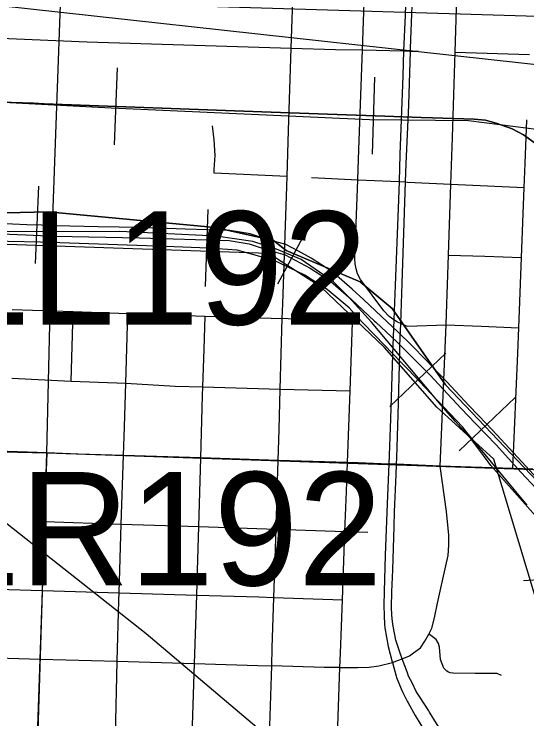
# Model space of a CAD drawing. Extents: x -132.8 to -73.3, y -60 to -26.
# Drawn here: x -122.918 to -122.421, y -50.536 to -49.852 of the extents above; entities that cross this region are included whole.
import ezdxf

# ---------------------------------------------------------------- set-up
doc = ezdxf.new("R2010")
doc.units = 0
for name, color, linetype in [('tdCoCityStreetMajor', 7, 'Continuous'), ('tdCoCityStreetMinor', 7, 'Continuous'), ('tdCoRRCL', 7, 'Continuous'), ('tdCoSectLine', 7, 'Continuous'), ('tdCoStrucPriMaintName', 7, 'Continuous')]:
    doc.layers.add(name, color=color, linetype=linetype)

msp = doc.modelspace()

# ---------------------------------------------------------------- linework, layer by layer
at = {"layer": 'tdCoCityStreetMajor'}
msp.add_lwpolyline([(-122.41487, -50.29365), (-122.43411, -50.29296), (-122.50475, -50.29043), (-122.54711, -50.28878), (-122.55459, -50.28848), (-122.58432, -50.28747), (-122.59459, -50.28714), (-122.66194, -50.285), (-122.73702, -50.28262), (-122.81195, -50.28023), (-122.85584, -50.27884), (-122.88604, -50.27774), (-122.96284, -50.27493), (-123.03661, -50.27223), (-123.1804, -50.26697), (-123.26068, -50.26404)], dxfattribs=at)
at = {"layer": 'tdCoCityStreetMinor'}
for p, q in [((-122.49018, -49.88868), (-122.48814, -49.82472)), ((-122.58016, -49.8865), (-122.54012, -49.88741)), ((-122.54012, -49.88741), (-122.53348, -49.88756)), ((-122.49018, -49.88868), (-122.41796, -49.89085)), ((-122.62949, -50.01044), (-122.5846, -50.01251)), ((-122.5846, -50.01251), (-122.54462, -50.01435)), ((-122.54462, -50.01435), (-122.53825, -50.01465)), ((-122.49661, -50.08568), (-122.49433, -50.01667)), ((-122.49433, -50.01667), (-122.42319, -50.01995)), ((-122.42584, -50.08795), (-122.42319, -50.01995)), ((-122.42849, -50.15617), (-122.42584, -50.08795)), ((-122.91986, -50.13846), (-122.86073, -50.14044)), ((-122.86282, -50.20798), (-122.86073, -50.14044)), ((-122.86073, -50.14044), (-122.80779, -50.1422)), ((-122.8098, -50.20994), (-122.80779, -50.1422)), ((-122.80779, -50.1422), (-122.73256, -50.14491)), ((-122.73256, -50.14491), (-122.65784, -50.14715)), ((-122.65988, -50.21575), (-122.65784, -50.14715)), ((-122.92022, -50.20524), (-122.86282, -50.20798)), ((-122.86282, -50.20798), (-122.8098, -50.20994)), ((-122.73504, -50.2137), (-122.65988, -50.21575)), ((-122.65988, -50.21575), (-122.59206, -50.21759)), ((-122.89062, -50.41117), (-122.88833, -50.34435)), ((-122.88833, -50.34435), (-122.81409, -50.34678)), ((-122.81623, -50.41343), (-122.81409, -50.34678)), ((-122.81409, -50.34678), (-122.73886, -50.34924)), ((-122.73886, -50.34924), (-122.66396, -50.35169)), ((-122.66602, -50.41806), (-122.66396, -50.35169)), ((-122.66396, -50.35169), (-122.59707, -50.35388)), ((-122.59958, -50.42045), (-122.59707, -50.35388)), ((-122.59707, -50.35388), (-122.57473, -50.35461)), ((-122.96654, -50.40887), (-122.89062, -50.41117)), ((-122.89062, -50.41117), (-122.81623, -50.41343)), ((-122.81623, -50.41343), (-122.74083, -50.41571)), ((-122.74306, -50.48228), (-122.74083, -50.41571)), ((-122.66602, -50.41806), (-122.59958, -50.42045)), ((-122.96851, -50.47557), (-122.89287, -50.47783)), ((-122.89531, -50.55241), (-122.89287, -50.47783)), ((-122.89287, -50.47783), (-122.81797, -50.48005)), ((-122.81986, -50.55461), (-122.81797, -50.48005)), ((-122.81797, -50.48005), (-122.74306, -50.48228)), ((-122.74555, -50.55677), (-122.74306, -50.48228)), ((-122.67036, -50.55896), (-122.66807, -50.48453)), ((-122.60455, -50.56138), (-122.602, -50.48609))]:
    msp.add_line(p, q, dxfattribs=at)
for points in [[(-122.57235, -49.63375), (-122.57234, -49.63379), (-122.56914, -49.68153), (-122.56494, -49.69854), (-122.55903, -49.71408), (-122.54941, -49.7348), (-122.54349, -49.75132), (-122.53979, -49.76611), (-122.53759, -49.77783), (-122.53722, -49.79262), (-122.5371, -49.79732), (-122.5374, -49.80716), (-122.53748, -49.80966), (-122.53882, -49.85305), (-122.54012, -49.88741)], [(-122.53348, -49.88756), (-122.5334, -49.88486), (-122.5305, -49.80987), (-122.53039, -49.8072), (-122.53019, -49.802), (-122.52927, -49.79237), (-122.52797, -49.77882), (-122.52475, -49.76661), (-122.51858, -49.74811), (-122.50995, -49.73134), (-122.50181, -49.71778), (-122.49722, -49.70782), (-122.49589, -49.70496), (-122.49121, -49.69287), (-122.49072, -49.69128), (-122.48677, -49.67857), (-122.4823, -49.63876), (-122.4822, -49.63793), (-122.48208, -49.63685)], [(-122.64912, -49.88459), (-122.64698, -49.81914), (-122.64583, -49.78389), (-122.64481, -49.75701)], [(-122.58016, -49.8865), (-122.57789, -49.82157), (-122.57736, -49.80619), (-122.57672, -49.78288), (-122.57609, -49.75945)], [(-122.94631, -49.8745), (-122.84717, -49.87851), (-122.64912, -49.88459)], [(-122.65325, -50.00935), (-122.65175, -49.96465), (-122.64912, -49.88459)], [(-122.64912, -49.88459), (-122.60624, -49.8859), (-122.58016, -49.8865)], [(-122.5846, -50.01251), (-122.58352, -49.98301), (-122.58016, -49.8865)], [(-122.54012, -49.88741), (-122.54104, -49.91174), (-122.54376, -49.98794), (-122.54462, -50.01435)], [(-122.53825, -50.01465), (-122.53759, -49.99707), (-122.53513, -49.93961), (-122.53348, -49.88756)], [(-122.53348, -49.88756), (-122.53202, -49.88759), (-122.52578, -49.88773)], [(-122.49433, -50.01667), (-122.49283, -49.97144), (-122.49018, -49.88868)], [(-122.42319, -50.01995), (-122.4223, -49.99684), (-122.42056, -49.95434)], [(-122.65325, -50.00935), (-122.7241, -50.00608), (-122.7241, -50.00263), (-122.72312, -49.98907), (-122.7241, -49.97378), (-122.72552, -49.96008)], [(-122.65784, -50.14715), (-122.65742, -50.13284), (-122.65325, -50.00935)], [(-122.54962, -50.14847), (-122.55425, -50.14516), (-122.55935, -50.13973), (-122.58187, -50.10948), (-122.58483, -50.10394), (-122.58615, -50.09909), (-122.58701, -50.09422), (-122.58738, -50.08897), (-122.5846, -50.01251)], [(-122.54462, -50.01435), (-122.54548, -50.04047), (-122.54844, -50.1147), (-122.54962, -50.14847)], [(-122.54299, -50.15213), (-122.5417, -50.11322), (-122.53973, -50.05428), (-122.53825, -50.01465)], [(-122.53825, -50.01465), (-122.53646, -50.01473), (-122.49433, -50.01667)], [(-122.49896, -50.15347), (-122.4985, -50.14258), (-122.49661, -50.08568)], [(-122.49661, -50.08568), (-122.4615, -50.08681), (-122.42584, -50.08795)], [(-122.73504, -50.2137), (-122.73372, -50.17687), (-122.73256, -50.14491)], [(-122.59206, -50.21759), (-122.58965, -50.15106), (-122.65784, -50.14715)], [(-122.54962, -50.14847), (-122.55049, -50.17343), (-122.55116, -50.19263), (-122.55288, -50.24466), (-122.55459, -50.28854), (-122.55609, -50.32678), (-122.5561, -50.32707), (-122.55806, -50.37684), (-122.55895, -50.41241), (-122.55929, -50.42592), (-122.55904, -50.43542), (-122.5588, -50.44417), (-122.55823, -50.44749), (-122.5551, -50.46562), (-122.55116, -50.48063), (-122.55098, -50.48135)], [(-122.54154, -50.47767), (-122.54318, -50.47327), (-122.54762, -50.45946), (-122.55019, -50.44606), (-122.55107, -50.44145), (-122.55151, -50.43517), (-122.55206, -50.4274), (-122.55146, -50.41262), (-122.55058, -50.39115), (-122.54947, -50.34908), (-122.5491, -50.33492), (-122.54877, -50.32736), (-122.54754, -50.29884), (-122.54711, -50.28883), (-122.54683, -50.28231), (-122.54639, -50.27203), (-122.54555, -50.24074), (-122.54392, -50.18005), (-122.54371, -50.17366), (-122.54299, -50.15213)], [(-122.54299, -50.15213), (-122.5462, -50.15091), (-122.54962, -50.14847)], [(-122.54299, -50.15213), (-122.53666, -50.15453), (-122.49896, -50.15347)], [(-122.51565, -50.45374), (-122.51283, -50.44779), (-122.51024, -50.43772), (-122.50741, -50.42345), (-122.50154, -50.39729), (-122.49704, -50.37742), (-122.49618, -50.36735), (-122.49618, -50.35755), (-122.49855, -50.33468), (-122.50475, -50.29043), (-122.49896, -50.15347)], [(-122.49896, -50.15347), (-122.46505, -50.15477), (-122.42849, -50.15617)], [(-122.43411, -50.29296), (-122.42945, -50.18081), (-122.42849, -50.15617)], [(-122.81409, -50.34678), (-122.81195, -50.28023), (-122.81105, -50.25244), (-122.8098, -50.20994)], [(-122.8098, -50.20994), (-122.76165, -50.21298), (-122.73504, -50.2137)], [(-122.73886, -50.34924), (-122.73702, -50.28262), (-122.73535, -50.22211), (-122.73504, -50.2137)], [(-122.66396, -50.35169), (-122.66284, -50.31557), (-122.66194, -50.285), (-122.66104, -50.2549), (-122.65988, -50.21575)], [(-122.59707, -50.35388), (-122.59561, -50.31519), (-122.59459, -50.28715), (-122.59459, -50.28714), (-122.59206, -50.21759)], [(-122.88833, -50.34435), (-122.88721, -50.31163), (-122.88604, -50.27774)], [(-122.74083, -50.41571), (-122.74003, -50.39178), (-122.73886, -50.34924)], [(-122.89287, -50.47783), (-122.89194, -50.44948), (-122.89062, -50.41117)], [(-122.81797, -50.48005), (-122.81648, -50.42112), (-122.81623, -50.41343)], [(-122.74083, -50.41571), (-122.68073, -50.41753), (-122.66602, -50.41806)], [(-122.66807, -50.48453), (-122.66753, -50.46699), (-122.66602, -50.41806)], [(-122.602, -50.48609), (-122.60152, -50.47203), (-122.59958, -50.42045)], [(-122.54154, -50.47767), (-122.53437, -50.47486), (-122.53042, -50.4719), (-122.52389, -50.46686), (-122.5197, -50.46053), (-122.51565, -50.45374)], [(-122.44523, -50.49379), (-122.44952, -50.49202), (-122.45984, -50.49202), (-122.46207, -50.49202), (-122.46369, -50.492), (-122.46552, -50.49197), (-122.46588, -50.49196), (-122.47081, -50.49189), (-122.4921, -50.49157), (-122.4949, -50.49127), (-122.49654, -50.49047), (-122.49815, -50.48969), (-122.50125, -50.48674), (-122.5045, -50.47843), (-122.5054, -50.46641), (-122.50646, -50.46263), (-122.50865, -50.45885), (-122.51519, -50.45407), (-122.51565, -50.45374)], [(-122.602, -50.48609), (-122.58505, -50.48609), (-122.57346, -50.4856), (-122.56433, -50.48436), (-122.55098, -50.48135)], [(-122.55098, -50.48135), (-122.54498, -50.47901), (-122.54154, -50.47767)], [(-122.55098, -50.48135), (-122.54751, -50.49457), (-122.54721, -50.49571), (-122.54238, -50.50666), (-122.5408, -50.51026), (-122.53661, -50.51864), (-122.53565, -50.52039), (-122.52896, -50.5327), (-122.51786, -50.5507)], [(-122.42229, -50.79759), (-122.4216, -50.76081), (-122.42185, -50.73689), (-122.4216, -50.71864), (-122.42284, -50.7036), (-122.42629, -50.68559), (-122.43073, -50.67154), (-122.43689, -50.65452), (-122.45144, -50.62419), (-122.45848, -50.6135), (-122.47142, -50.59386), (-122.47533, -50.58828), (-122.49337, -50.56254), (-122.49827, -50.5553), (-122.50841, -50.54034), (-122.51502, -50.52954), (-122.51581, -50.52826), (-122.52484, -50.51407), (-122.52789, -50.50927), (-122.53168, -50.50169), (-122.53529, -50.49447), (-122.53648, -50.49129), (-122.54152, -50.47772), (-122.54154, -50.47767)], [(-122.74306, -50.48228), (-122.68147, -50.48412), (-122.66807, -50.48453)], [(-122.602, -50.48609), (-122.61735, -50.48609), (-122.66807, -50.48453)]]:
    msp.add_lwpolyline(points, dxfattribs=at)
at = {"layer": 'tdCoRRCL'}
for p, q in [((-122.81798, -49.90381), (-122.82082, -49.97875)), ((-122.56829, -49.91283), (-122.57083, -49.98779)), ((-122.94698, -49.93627), (-122.82403, -49.94265)), ((-122.94698, -49.93627), (-122.82403, -49.94265)), ((-122.82403, -49.94265), (-122.57337, -49.95395)), ((-122.82403, -49.94265), (-122.57337, -49.95395)), ((-122.57337, -49.95395), (-122.47711, -49.95489)), ((-122.57337, -49.95395), (-122.47711, -49.95489)), ((-122.47711, -49.95489), (-122.4315, -49.96082)), ((-122.47711, -49.95489), (-122.4315, -49.96082)), ((-122.89445, -50.01875), (-122.89749, -50.09369)), ((-122.7301, -50.0413), (-122.73262, -50.11626)), ((-122.62709, -50.04769), (-122.66266, -50.11371)), ((-123.02154, -50.07158), (-122.67146, -50.08391)), ((-122.55132, -50.13754), (-122.49959, -50.21147)), ((-122.49959, -50.21147), (-122.55132, -50.13754)), ((-122.50804, -50.23334), (-122.55862, -50.17522)), ((-122.50804, -50.23334), (-122.55862, -50.17522)), ((-122.49927, -50.18086), (-122.55364, -50.23251)), ((-122.49959, -50.21147), (-122.40127, -50.31502)), ((-122.40127, -50.31502), (-122.49959, -50.21147)), ((-122.43193, -50.22392), (-122.48617, -50.27572)), ((-122.34898, -50.39751), (-122.42385, -50.40185))]:
    msp.add_line(p, q, dxfattribs=at)
for points in [[(-122.99959, -49.8355), (-122.33564, -49.85605), (-122.31223, -49.86613), (-122.29686, -49.88231), (-122.2864, -49.90467), (-122.283, -50.01678)], [(-122.99959, -49.8355), (-122.3641, -49.90567)], [(-123.36341, -49.98689), (-123.33975, -49.98751), (-123.319, -49.97858), (-123.27199, -49.93091), (-123.23555, -49.92556), (-123.1001, -49.93699), (-123.07171, -49.93774), (-122.94698, -49.93627), (-122.82403, -49.94265), (-122.57337, -49.95395), (-122.47711, -49.95489), (-122.4315, -49.96082), (-122.40161, -49.96476), (-122.36914, -49.99086), (-122.36179, -50.01156), (-122.36902, -50.28905), (-122.3707, -50.35369), (-122.37992, -50.52542), (-122.38281, -50.57583), (-122.39001, -50.79179)], [(-122.96318, -49.93604), (-122.89922, -49.93826), (-122.88888, -49.93865), (-122.67771, -49.94665), (-122.61394, -49.94881), (-122.55833, -49.95069), (-122.52305, -49.95189), (-122.51218, -49.95228), (-122.47167, -49.95372), (-122.46066, -49.95477), (-122.4561, -49.95606), (-122.45043, -49.95766), (-122.43497, -49.9629), (-122.42396, -49.96893), (-122.41111, -49.97784)], [(-122.41111, -49.97784), (-122.42396, -49.96893), (-122.43497, -49.9629), (-122.45043, -49.95766), (-122.4561, -49.95606), (-122.46066, -49.95477), (-122.47167, -49.95372), (-122.51218, -49.95228), (-122.52305, -49.95189), (-122.55833, -49.95069), (-122.61394, -49.94881), (-122.67771, -49.94665), (-122.88888, -49.93865), (-122.89922, -49.93826), (-122.96318, -49.93604)], [(-122.4315, -49.96082), (-122.40161, -49.96476), (-122.36914, -49.99086), (-122.36179, -50.01156)], [(-122.4315, -49.96082), (-122.40161, -49.96476), (-122.36914, -49.99086), (-122.36179, -50.01156)], [(-123.07616, -50.04806), (-122.88507, -50.0436), (-122.7229, -50.05889), (-122.6664, -50.07142), (-122.65403, -50.08121)], [(-122.65403, -50.08121), (-122.6664, -50.07142), (-122.7229, -50.05889), (-122.88507, -50.0436), (-123.07616, -50.04806)], [(-122.41048, -50.3027), (-122.42559, -50.28649), (-122.43763, -50.27326), (-122.44966, -50.26003), (-122.45962, -50.24961), (-122.47652, -50.23191), (-122.4987, -50.20831), (-122.51881, -50.1871), (-122.53232, -50.17358), (-122.54583, -50.16006), (-122.55611, -50.15046), (-122.56742, -50.13988), (-122.57876, -50.12924), (-122.5901, -50.1186), (-122.59995, -50.11005), (-122.60979, -50.10149), (-122.61984, -50.09503), (-122.62988, -50.08856), (-122.64211, -50.08198), (-122.65433, -50.07539), (-122.67456, -50.06984), (-122.68903, -50.06489), (-122.69883, -50.06328), (-122.70863, -50.06166), (-122.75213, -50.06033), (-122.79562, -50.05899), (-122.83655, -50.05814), (-122.87747, -50.05728), (-122.89161, -50.05671), (-122.90576, -50.05613), (-122.93387, -50.05499)], [(-123.07285, -50.0604), (-123.0241, -50.06278), (-122.96281, -50.06373), (-122.90659, -50.06601), (-122.8783, -50.06716), (-122.79645, -50.06887), (-122.70946, -50.07154), (-122.68986, -50.07477), (-122.67539, -50.07972), (-122.65516, -50.08527), (-122.63071, -50.09844), (-122.61062, -50.11137), (-122.59093, -50.12848), (-122.56825, -50.14976), (-122.56721, -50.15073), (-122.54666, -50.16994), (-122.51964, -50.19698), (-122.51474, -50.20188), (-122.48431, -50.2345), (-122.4704, -50.24907), (-122.45049, -50.26991), (-122.42642, -50.29637), (-122.39619, -50.32879)], [(-122.42023, -50.3286), (-122.47836, -50.25807), (-122.48311, -50.25231), (-122.5194, -50.21411), (-122.53555, -50.19711), (-122.54209, -50.19031), (-122.5677, -50.16367), (-122.5799, -50.15098), (-122.59291, -50.13694), (-122.6144, -50.11905), (-122.62119, -50.11473), (-122.63609, -50.10525), (-122.66585, -50.09086), (-122.70154, -50.081), (-122.72973, -50.07883), (-122.77073, -50.07745), (-122.89256, -50.07311), (-122.98699, -50.07114), (-123.01892, -50.0674), (-123.05559, -50.06188), (-123.06653, -50.06119), (-123.07285, -50.0604)], [(-122.42023, -50.3286), (-122.47836, -50.25807), (-122.48311, -50.25231), (-122.5194, -50.21411), (-122.53555, -50.19711), (-122.54209, -50.19031), (-122.5677, -50.16367), (-122.5799, -50.15098), (-122.59291, -50.13694), (-122.6144, -50.11905), (-122.62119, -50.11473), (-122.63609, -50.10525), (-122.66585, -50.09086), (-122.70154, -50.081), (-122.72973, -50.07883), (-122.77073, -50.07745), (-122.89256, -50.07311), (-122.98699, -50.07114), (-123.01892, -50.0674), (-123.05559, -50.06188), (-123.06653, -50.06119), (-123.07285, -50.0604)], [(-122.40958, -50.34157), (-122.45559, -50.28978), (-122.45559, -50.28978), (-122.46177, -50.28136), (-122.47438, -50.26471), (-122.48982, -50.24734), (-122.50372, -50.23129), (-122.57129, -50.15072), (-122.59341, -50.12663), (-122.60818, -50.11146), (-122.63948, -50.0898), (-122.66351, -50.07975), (-122.68659, -50.07241), (-122.7219, -50.06741), (-122.81544, -50.06282), (-122.9572, -50.06293)], [(-122.55862, -50.17522), (-122.62023, -50.1168), (-122.67146, -50.08391)], [(-122.55862, -50.17522), (-122.62023, -50.1168), (-122.67146, -50.08391)], [(-122.65403, -50.08121), (-122.58221, -50.11149), (-122.55132, -50.13754)], [(-122.55132, -50.13754), (-122.58221, -50.11149), (-122.65403, -50.08121)], [(-122.37992, -50.52542), (-122.45254, -50.2837), (-122.50804, -50.23334)], [(-122.37992, -50.52542), (-122.45254, -50.2837), (-122.50804, -50.23334)], [(-123.04826, -50.24916), (-122.78999, -50.45315), (-122.39001, -50.79179)]]:
    msp.add_lwpolyline(points, dxfattribs=at)
at = {"layer": 'tdCoSectLine'}
for points in [[(-122.88642, -50.27774), (-122.88112, -50.05633), (-122.8805, -50.0489), (-122.85269, -49.27739)], [(-123.88665, -50.25485), (-122.88642, -50.27774)], [(-122.91625, -51.24382), (-122.88642, -50.27774)], [(-122.88642, -50.27774), (-121.90414, -50.31133)]]:
    msp.add_lwpolyline(points, dxfattribs=at)

# ---------------------------------------------------------------- texts
at = {"layer": 'tdCoStrucPriMaintName'}
for s, p in [('78011L192', (-123.31132, -50.15314)), ('78011L192', (-123.31132, -50.15314)), ('78011L192', (-123.31132, -50.15314)), ('78011R192', (-123.32141, -50.40632)), ('78011R192', (-123.32141, -50.40632)), ('78011R192', (-123.32141, -50.40632))]:
    msp.add_text(s, height=0.11, dxfattribs=at).set_placement(p)

doc.saveas('drawing.dxf')
